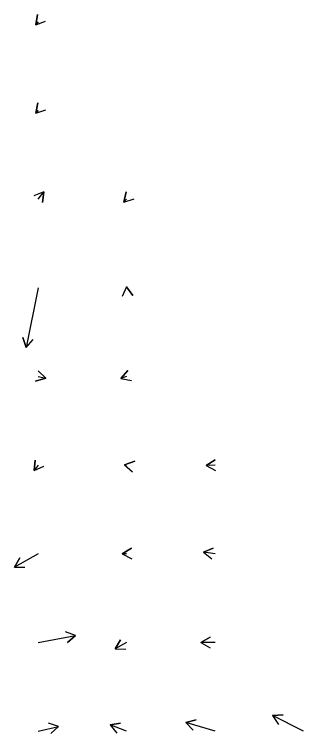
# Model space of a CAD drawing. Extents: x 954385 to 988206, y 1868364 to 1924553.
# Drawn here: x 987693.7 to 987857.1, y 1869417.5 to 1869823.2 of the extents above; entities that cross this region are included whole.
import ezdxf

# ---------------------------------------------------------------- set-up
doc = ezdxf.new("R2010")
doc.units = 0
doc.layers.add('Slopes', color=7, linetype='Continuous')

msp = doc.modelspace()

# ---------------------------------------------------------------- linework, layer by layer
at = {"layer": 'Slopes'}
for points in [[(987707.13, 1869818.93), (987705.73, 1869817.25), (987706.76, 1869823.16), (987705.73, 1869817.25), (987711.36, 1869819.31)], [(987707.13, 1869768.93), (987705.81, 1869767.4), (987706.93, 1869773.29), (987705.81, 1869767.4), (987711.48, 1869769.38)], [(987707.13, 1869718.93), (987710.34, 1869723.04), (987709.51, 1869717.1), (987710.34, 1869723.04), (987704.78, 1869720.79)], [(987757.13, 1869718.93), (987755.58, 1869717.21), (987756.83, 1869723.07), (987755.58, 1869717.21), (987761.29, 1869719.05)], [(987707.13, 1869668.93), (987700.39, 1869635.2), (987698.46, 1869640.89), (987700.39, 1869635.2), (987704.35, 1869639.71)], [(987757.13, 1869668.93), (987757.08, 1869669.53), (987760.54, 1869664.63), (987757.08, 1869669.53), (987754.56, 1869664.08)], [(987757.13, 1869618.93), (987753.93, 1869617.78), (987757.81, 1869622.36), (987753.93, 1869617.78), (987759.84, 1869616.71)], [(987707.13, 1869618.93), (987711.41, 1869617.89), (987705.66, 1869616.2), (987711.41, 1869617.89), (987707.07, 1869622.03)], [(987707.13, 1869568.93), (987704.87, 1869565.83), (987705.51, 1869571.8), (987704.87, 1869565.83), (987710.36, 1869568.26)], [(987757.13, 1869568.93), (987755.97, 1869569.17), (987761.66, 1869571.06), (987755.97, 1869569.17), (987760.46, 1869565.18)], [(987807.13, 1869568.93), (987801.99, 1869568.71), (987807.05, 1869571.93), (987801.99, 1869568.71), (987807.31, 1869565.93)], [(987757.13, 1869518.93), (987754.69, 1869518.86), (987759.79, 1869522.01), (987754.69, 1869518.86), (987759.97, 1869516.01)], [(987807.13, 1869518.93), (987800.56, 1869519.74), (987806.09, 1869522.08), (987800.56, 1869519.74), (987805.35, 1869516.13)], [(987707.13, 1869518.93), (987693.69, 1869511.37), (987696.74, 1869516.53), (987693.69, 1869511.37), (987699.69, 1869511.3)], [(987707.13, 1869468.93), (987728.3, 1869472.76), (987723.72, 1869468.88), (987728.3, 1869472.76), (987722.65, 1869474.79)], [(987757.13, 1869468.93), (987750.59, 1869465.22), (987753.63, 1869470.39), (987750.59, 1869465.22), (987756.59, 1869465.17)], [(987807.13, 1869468.93), (987799.05, 1869468.94), (987804.25, 1869471.93), (987799.05, 1869468.94), (987804.24, 1869465.93)], [(987857.13, 1869418.93), (987839.61, 1869427.69), (987845.6, 1869428.05), (987839.61, 1869427.69), (987842.91, 1869422.69)], [(987757.13, 1869418.93), (987747.81, 1869422.36), (987753.72, 1869423.38), (987747.81, 1869422.36), (987751.65, 1869417.75)], [(987807.13, 1869418.93), (987790.57, 1869423.73), (987796.4, 1869425.17), (987790.57, 1869423.73), (987794.72, 1869419.4)], [(987707.13, 1869418.93), (987718.62, 1869421.54), (987714.22, 1869417.46), (987718.62, 1869421.54), (987712.89, 1869423.31)]]:
    msp.add_lwpolyline(points, dxfattribs=at)

doc.saveas('drawing.dxf')
